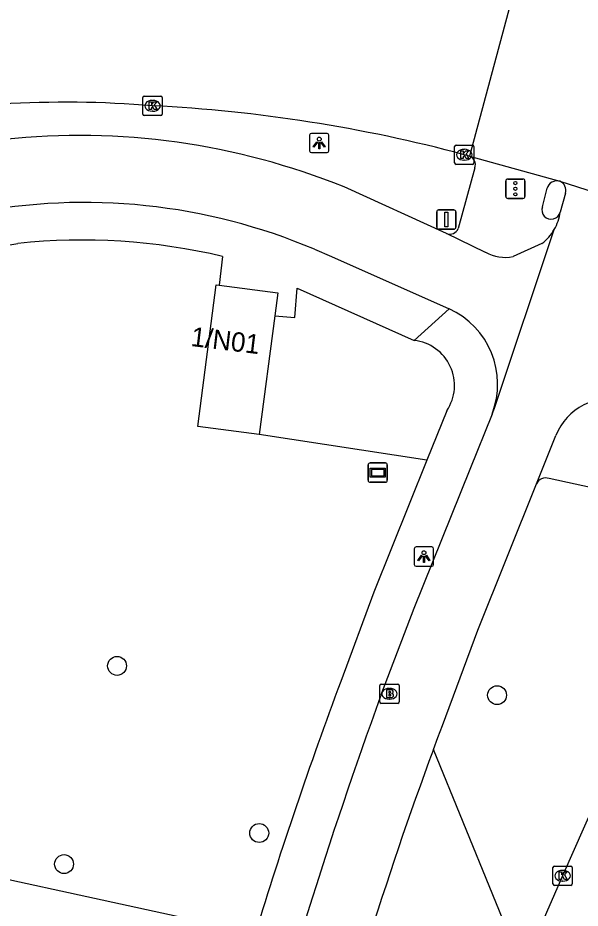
# Model space of a CAD drawing. Extents: x 159822 to 160765, y 380693 to 381634.
# Drawn here: x 160380.98 to 160410.11, y 380857.77 to 380903.88 of the extents above; entities that cross this region are included whole.
import ezdxf

# ---------------------------------------------------------------- set-up
doc = ezdxf.new("R2010")
doc.units = 0
for name, color, linetype in [('IMGEO_Berm_groen', 7, 'Continuous'), ('IMGEO_Boom', 7, 'Continuous'), ('IMGEO_Brandkraan', 7, 'Continuous'), ('IMGEO_Fietspad_gesloten', 7, 'Continuous'), ('IMGEO_Kolk', 7, 'Continuous'), ('IMGEO_Lichtpunt', 7, 'Continuous'), ('IMGEO_Loofbos', 7, 'Continuous'), ('IMGEO_Pand', 7, 'Continuous'), ('IMGEO_Pand_nummerreeks', 7, 'Continuous'), ('IMGEO_Rijbaan_lokaal_gesloten', 7, 'Continuous'), ('IMGEO_Rijbaan_regionaal_gesloten', 7, 'Continuous'), ('IMGEO_Verkeersbordpaal', 7, 'Continuous'), ('IMGEO_Verkeersregelinstallatiepaal', 7, 'Continuous'), ('IMGEO_Verklikker', 7, 'Continuous'), ('IMGEO_Voetpad_halfverhard', 7, 'Continuous'), ('IMGEO_Voetpad_open', 7, 'Continuous')]:
    doc.layers.add(name, color=color, linetype=linetype)

msp = doc.modelspace()

# ---------------------------------------------------------------- linework, layer by layer
at = {"layer": 'IMGEO_Berm_groen'}
msp.add_lwpolyline([(160407.126, 380854.699), (160402.508, 380865.998)], dxfattribs=at)
at = {"layer": 'IMGEO_Boom'}
for centre in [(160386.117, 380870.318), (160405.801, 380868.803), (160393.483, 380861.665), (160383.372, 380860.056)]:
    msp.add_circle(centre, 0.489, dxfattribs=at)
at = {"layer": 'IMGEO_Brandkraan'}
for p, q in [((160399.726, 380868.45), (160399.726, 380869.302)), ((160399.801, 380869.376), (160400.653, 380869.376)), ((160400.214, 380869.156), (160400.239, 380869.156)), ((160400.727, 380869.302), (160400.727, 380868.45)), ((160400.237, 380868.596), (160400.212, 380868.596)), ((160400.653, 380868.376), (160399.801, 380868.376))]:
    msp.add_line(p, q, dxfattribs=at)
for points in [[(160399.726, 380868.45), (160399.726, 380869.302)], [(160399.801, 380869.376), (160400.653, 380869.376)], [(160400.074, 380869.076), (160400.074, 380868.676), (160400.287, 380868.676)], [(160400.305, 380869.076), (160400.074, 380869.076)], [(160400.727, 380869.302), (160400.727, 380868.45)], [(160400.253, 380868.995), (160400.199, 380868.995), (160400.199, 380868.919)], [(160400.199, 380868.919), (160400.252, 380868.919)], [(160400.261, 380868.843), (160400.199, 380868.843), (160400.199, 380868.762)], [(160400.199, 380868.762), (160400.261, 380868.762)], [(160400.653, 380868.376), (160399.801, 380868.376)]]:
    msp.add_lwpolyline(points, dxfattribs=at)
for centre, radius, start, end in [((160399.803, 380869.3), 0.0765, 91.552, 178.448), ((160399.803, 380869.3), 0.0765, 91.552, 178.448), ((160400.309, 380868.931), 0.145, 59.4692, 91.5367), ((160400.334, 380868.978), 0.0922, 285.5137, 58.1501), ((160400.651, 380869.3), 0.0765, 1.552, 88.448), ((160400.651, 380869.3), 0.0765, 1.552, 88.448), ((160400.254, 380868.957), 0.0379, 267.8285, 90.9355), ((160400.262, 380868.802), 0.0404, 269.8759, 90.5077), ((160400.293, 380868.927), 0.251, 268.6676, 293.5347), ((160400.339, 380868.786), 0.105, 301.3115, 78.989), ((160399.803, 380868.452), 0.0765, 181.552, 268.448), ((160399.803, 380868.452), 0.0765, 181.552, 268.448), ((160400.651, 380868.452), 0.0765, 271.552, 358.448), ((160400.651, 380868.452), 0.0765, 271.552, 358.448)]:
    msp.add_arc(centre, radius, start, end, dxfattribs=at)
for centre, major_axis, ratio, start_param, end_param in [((160400.213, 380868.876), (-0.387, 0.002), 0.722429, 4.712389, 7.853982), ((160400.238, 380868.876), (-0.39, 0.002), 0.717154, 1.570796, 4.712389)]:
    msp.add_ellipse(centre, major_axis=major_axis, ratio=ratio, start_param=start_param, end_param=end_param, dxfattribs=at)
at = {"layer": 'IMGEO_Fietspad_gesloten'}
for points in [[(160403.187, 380892.704), (160397.875, 380895.119)], [(160409.349, 380894.796), (160409.074, 380893.819)], [(160405.202, 380891.733), (160403.187, 380892.704)], [(160405.542, 380883.36), (160405.668, 380883.656), (160408.761, 380892.91)], [(160408.126, 380892.188), (160406.629, 380891.512)], [(160396.339, 380891.889), (160397.229, 380891.515), (160403.316, 380888.81)], [(160405.542, 380883.36), (160404.383, 380880.48), (160401.49, 380873.289), (160399.771, 380868.76)], [(160407.844, 380879.739), (160408.848, 380882.256)], [(160402.508, 380865.998), (160402.738, 380866.613), (160402.97, 380867.228), (160404.805, 380872.162), (160407.844, 380879.739)]]:
    msp.add_lwpolyline(points, dxfattribs=at)
for centre, radius, start, end in [((160384.18, 380861.232), 36.55, 67.9946, 96.1409), ((160408.867, 380894.943), 0.504, 343.0257, 69.436), ((160384.419, 380863.808), 30.507, 66.999, 101.028), ((160406.622, 380894.155), 2.475, 329.802, 352.1973), ((160406.62, 380894.153), 2.476, 307.4704, 329.8663), ((160406.217, 380893.572), 2.1, 241.0911, 281.3019), ((160401.546, 380884.908), 4.285, 338.8288, 65.6054), ((160411.698, 380881.102), 3.075, 76.6415, 157.947), ((160654.597, 380776.451), 271.03, 160.08749, 165.07638), ((160585.377, 380798.101), 195.067, 159.63071, 165.997)]:
    msp.add_arc(centre, radius, start, end, dxfattribs=at)
at = {"layer": 'IMGEO_Kolk'}
for p, q in [((160387.454, 380898.896), (160387.454, 380899.748)), ((160387.529, 380899.822), (160388.381, 380899.822)), ((160387.942, 380899.602), (160387.967, 380899.602)), ((160388.455, 380899.748), (160388.455, 380898.896)), ((160387.965, 380899.042), (160387.94, 380899.042)), ((160388.381, 380898.822), (160387.529, 380898.822)), ((160403.601, 380896.361), (160403.601, 380897.213)), ((160403.676, 380897.287), (160404.528, 380897.287)), ((160404.602, 380897.213), (160404.602, 380896.361)), ((160404.089, 380897.067), (160404.114, 380897.067)), ((160404.528, 380896.287), (160403.676, 380896.287)), ((160404.112, 380896.507), (160404.087, 380896.507)), ((160408.695, 380859.026), (160408.695, 380859.878)), ((160408.77, 380859.952), (160409.622, 380859.952)), ((160409.696, 380859.878), (160409.696, 380859.026)), ((160409.183, 380859.732), (160409.208, 380859.732)), ((160409.622, 380858.952), (160408.77, 380858.952)), ((160409.206, 380859.172), (160409.181, 380859.172))]:
    msp.add_line(p, q, dxfattribs=at)
for points in [[(160387.454, 380898.896), (160387.454, 380899.748)], [(160387.529, 380899.822), (160388.381, 380899.822)], [(160387.775, 380899.522), (160387.898, 380899.522), (160387.898, 380899.371), (160388.028, 380899.522), (160388.192, 380899.522), (160388.046, 380899.371), (160388.199, 380899.122), (160388.047, 380899.122), (160387.962, 380899.286), (160387.898, 380899.219), (160387.898, 380899.122), (160387.775, 380899.122), (160387.775, 380899.522)], [(160388.455, 380899.748), (160388.455, 380898.896)], [(160388.381, 380898.822), (160387.529, 380898.822)], [(160403.601, 380896.361), (160403.601, 380897.213)], [(160403.676, 380897.287), (160404.528, 380897.287)], [(160404.602, 380897.213), (160404.602, 380896.361)], [(160403.922, 380896.987), (160404.045, 380896.987), (160404.045, 380896.836), (160404.175, 380896.987), (160404.339, 380896.987), (160404.193, 380896.836), (160404.346, 380896.587), (160404.194, 380896.587), (160404.109, 380896.751), (160404.045, 380896.684), (160404.045, 380896.587), (160403.922, 380896.587), (160403.922, 380896.987)], [(160404.528, 380896.287), (160403.676, 380896.287)], [(160408.695, 380859.026), (160408.695, 380859.878)], [(160408.77, 380859.952), (160409.622, 380859.952)], [(160409.696, 380859.878), (160409.696, 380859.026)], [(160409.016, 380859.652), (160409.139, 380859.652), (160409.139, 380859.501), (160409.269, 380859.652), (160409.433, 380859.652), (160409.287, 380859.501), (160409.44, 380859.252), (160409.288, 380859.252), (160409.203, 380859.416), (160409.139, 380859.349), (160409.139, 380859.252), (160409.016, 380859.252), (160409.016, 380859.652)], [(160409.622, 380858.952), (160408.77, 380858.952)]]:
    msp.add_lwpolyline(points, dxfattribs=at)
for centre, start, end in [((160387.531, 380899.746), 91.552, 178.448), ((160387.531, 380899.746), 91.552, 178.448), ((160388.379, 380899.746), 1.552, 88.448), ((160388.379, 380899.746), 1.552, 88.448), ((160387.531, 380898.898), 181.552, 268.448), ((160387.531, 380898.898), 181.552, 268.448), ((160388.379, 380898.898), 271.552, 358.448), ((160388.379, 380898.898), 271.552, 358.448), ((160403.678, 380897.211), 91.552, 178.448), ((160403.678, 380897.211), 91.552, 178.448), ((160404.526, 380897.211), 1.552, 88.448), ((160404.526, 380897.211), 1.552, 88.448), ((160403.678, 380896.363), 181.552, 268.448), ((160403.678, 380896.363), 181.552, 268.448), ((160404.526, 380896.363), 271.552, 358.448), ((160404.526, 380896.363), 271.552, 358.448), ((160408.772, 380859.876), 91.552, 178.448), ((160408.772, 380859.876), 91.552, 178.448), ((160409.62, 380859.876), 1.552, 88.448), ((160409.62, 380859.876), 1.552, 88.448), ((160408.772, 380859.028), 181.552, 268.448), ((160408.772, 380859.028), 181.552, 268.448), ((160409.62, 380859.028), 271.552, 358.448), ((160409.62, 380859.028), 271.552, 358.448)]:
    msp.add_arc(centre, 0.0765, start, end, dxfattribs=at)
for centre, major_axis, ratio, start_param, end_param in [((160387.941, 380899.322), (-0.387, 0.002), 0.722429, 4.712389, 7.853982), ((160387.966, 380899.322), (-0.39, 0.002), 0.717154, 1.570796, 4.712389), ((160404.088, 380896.787), (-0.387, 0.002), 0.722429, 4.712389, 7.853982), ((160404.113, 380896.787), (-0.39, 0.002), 0.717154, 1.570796, 4.712389), ((160409.182, 380859.452), (-0.387, 0.002), 0.722429, 4.712389, 7.853982), ((160409.207, 380859.452), (-0.39, 0.002), 0.717154, 1.570796, 4.712389)]:
    msp.add_ellipse(centre, major_axis=major_axis, ratio=ratio, start_param=start_param, end_param=end_param, dxfattribs=at)
at = {"layer": 'IMGEO_Lichtpunt'}
for p, q in [((160396.092, 380897.799), (160396.092, 380896.992)), ((160396.092, 380897.799), (160396.092, 380896.992)), ((160396.994, 380897.894), (160396.186, 380897.894)), ((160396.994, 380897.894), (160396.186, 380897.894)), ((160397.088, 380896.992), (160397.088, 380897.799)), ((160397.088, 380896.992), (160397.088, 380897.799)), ((160396.186, 380896.898), (160396.994, 380896.898)), ((160396.186, 380896.898), (160396.994, 380896.898)), ((160402.417, 380876.477), (160401.609, 380876.477)), ((160402.417, 380876.477), (160401.609, 380876.477)), ((160401.515, 380876.382), (160401.515, 380875.575)), ((160401.515, 380876.382), (160401.515, 380875.575)), ((160402.511, 380875.575), (160402.511, 380876.382)), ((160402.511, 380875.575), (160402.511, 380876.382)), ((160401.609, 380875.481), (160402.417, 380875.481)), ((160401.609, 380875.481), (160402.417, 380875.481))]:
    msp.add_line(p, q, dxfattribs=at)
for points in [[(160396.466, 380897.463), (160396.505, 380897.435), (160396.317, 380897.173), (160396.279, 380897.2), (160396.466, 380897.463)], [(160396.568, 380897.415), (160396.615, 380897.415), (160396.615, 380897.093), (160396.568, 380897.093), (160396.568, 380897.415)], [(160396.678, 380897.435), (160396.716, 380897.462), (160396.903, 380897.2), (160396.864, 380897.172), (160396.678, 380897.435)], [(160401.889, 380876.046), (160401.928, 380876.018), (160401.74, 380875.756), (160401.702, 380875.783), (160401.889, 380876.046)], [(160401.991, 380875.998), (160402.038, 380875.998), (160402.038, 380875.676), (160401.991, 380875.676), (160401.991, 380875.998)], [(160402.101, 380876.018), (160402.139, 380876.045), (160402.326, 380875.783), (160402.287, 380875.755), (160402.101, 380876.018)]]:
    msp.add_lwpolyline(points, dxfattribs=at)
for centre in [(160396.591, 380897.597), (160402.014, 380876.18)]:
    msp.add_circle(centre, 0.0994, dxfattribs=at)
for centre, start, end in [((160396.186, 380897.799), 90, 180), ((160396.186, 380897.799), 90, 180), ((160396.994, 380897.799), 0, 90), ((160396.994, 380897.799), 0, 90), ((160396.186, 380896.992), 180, 270), ((160396.186, 380896.992), 180, 270), ((160396.994, 380896.992), 270, 0), ((160396.994, 380896.992), 270, 360), ((160401.609, 380876.382), 90, 180), ((160401.609, 380876.382), 90, 180), ((160402.417, 380876.382), 0, 90), ((160402.417, 380876.382), 0, 90), ((160401.609, 380875.575), 180, 270), ((160401.609, 380875.575), 180, 270), ((160402.417, 380875.575), 270, 0), ((160402.417, 380875.575), 270, 360)]:
    msp.add_arc(centre, 0.0946, start, end, dxfattribs=at)
at = {"layer": 'IMGEO_Loofbos'}
msp.add_lwpolyline([(160402.165, 380880.963), (160393.486, 380882.303)], dxfattribs=at)
at = {"layer": 'IMGEO_Pand'}
for points in [[(160393.486, 380882.303), (160390.302, 380882.716), (160391.254, 380890.053), (160391.405, 380890.033)], [(160391.405, 380890.033), (160394.438, 380889.64), (160394.282, 380888.441)], [(160394.282, 380888.441), (160393.486, 380882.303)]]:
    msp.add_lwpolyline(points, dxfattribs=at)
at = {"layer": 'IMGEO_Rijbaan_lokaal_gesloten'}
for points in [[(160407.663, 380908.96), (160406.914, 380906.173), (160404.371, 380896.714)], [(160404.371, 380896.714), (160404.102, 380896.789)], [(160404.371, 380896.714), (160409.044, 380895.415)], [(160409.044, 380895.415), (160410.874, 380894.824)]]:
    msp.add_lwpolyline(points, dxfattribs=at)
for centre, radius, start, end in [((160383.442, 380843.214), 56.292, 85.401, 93.3683), ((160384.011, 380821.514), 77.91, 75.05638, 87.09788)]:
    msp.add_arc(centre, radius, start, end, dxfattribs=at)
at = {"layer": 'IMGEO_Rijbaan_regionaal_gesloten'}
msp.add_lwpolyline([(160413.745, 380869.736), (160409.197, 380859.452), (160407.126, 380854.699)], dxfattribs=at)
at = {"layer": 'IMGEO_Verkeersbordpaal'}
for p, q in [((160402.775, 380893.932), (160403.565, 380893.932)), ((160403.565, 380893.932), (160402.775, 380893.932)), ((160402.675, 380893.032), (160402.675, 380893.832)), ((160402.675, 380893.832), (160402.675, 380893.032)), ((160403.665, 380893.832), (160403.665, 380893.032)), ((160403.665, 380893.032), (160403.665, 380893.832)), ((160403.565, 380892.932), (160402.775, 380892.932)), ((160402.775, 380892.932), (160403.565, 380892.932))]:
    msp.add_line(p, q, dxfattribs=at)
msp.add_lwpolyline([(160403.095, 380893.807), (160403.245, 380893.807), (160403.245, 380893.057), (160403.095, 380893.057), (160403.095, 380893.807)], dxfattribs=at)
for centre, start, end in [((160402.775, 380893.832), 90, 180), ((160402.775, 380893.832), 90, 180), ((160403.565, 380893.832), 0, 90), ((160403.565, 380893.832), 360, 90), ((160402.775, 380893.032), 180, 270), ((160402.775, 380893.032), 180, 270), ((160403.565, 380893.032), 270, 0), ((160403.565, 380893.032), 270, 0)]:
    msp.add_arc(centre, 0.1, start, end, dxfattribs=at)
at = {"layer": 'IMGEO_Verkeersregelinstallatiepaal'}
for p, q in [((160406.253, 380894.626), (160406.253, 380895.426)), ((160406.253, 380895.426), (160406.253, 380894.626)), ((160406.353, 380895.526), (160407.143, 380895.526)), ((160407.143, 380895.526), (160406.353, 380895.526)), ((160407.243, 380895.426), (160407.243, 380894.626)), ((160407.243, 380894.626), (160407.243, 380895.426)), ((160407.143, 380894.526), (160406.353, 380894.526)), ((160406.353, 380894.526), (160407.143, 380894.526))]:
    msp.add_line(p, q, dxfattribs=at)
for centre in [(160406.748, 380895.316), (160406.748, 380895.026), (160406.748, 380894.736)]:
    msp.add_circle(centre, 0.085, dxfattribs=at)
for centre, start, end in [((160406.353, 380895.426), 90, 180), ((160406.353, 380895.426), 90, 180), ((160407.143, 380895.426), 0, 90), ((160407.143, 380895.426), 360, 90), ((160406.353, 380894.626), 180, 270), ((160406.353, 380894.626), 180, 270), ((160407.143, 380894.626), 270, 0), ((160407.143, 380894.626), 270, 0)]:
    msp.add_arc(centre, 0.1, start, end, dxfattribs=at)
at = {"layer": 'IMGEO_Verklikker'}
for p, q in [((160399.124, 380879.928), (160399.124, 380880.728)), ((160399.124, 380880.728), (160399.124, 380879.928)), ((160399.224, 380880.828), (160400.014, 380880.828)), ((160400.014, 380880.828), (160399.224, 380880.828)), ((160400.114, 380880.728), (160400.114, 380879.928)), ((160400.114, 380879.928), (160400.114, 380880.728)), ((160400.014, 380879.828), (160399.224, 380879.828)), ((160399.224, 380879.828), (160400.014, 380879.828))]:
    msp.add_line(p, q, dxfattribs=at)
for points in [[(160399.225, 380880.56), (160400.013, 380880.56), (160400.013, 380880.096), (160399.225, 380880.096), (160399.225, 380880.56)], [(160399.29, 380880.495), (160399.29, 380880.161), (160399.948, 380880.161), (160399.948, 380880.495), (160399.29, 380880.495)]]:
    msp.add_lwpolyline(points, dxfattribs=at)
for centre, start, end in [((160399.224, 380880.728), 90, 180), ((160399.224, 380880.728), 90, 180), ((160400.014, 380880.728), 0, 90), ((160400.014, 380880.728), 360, 90), ((160399.224, 380879.928), 180, 270), ((160399.224, 380879.928), 180, 270), ((160400.014, 380879.928), 270, 0), ((160400.014, 380879.928), 270, 0)]:
    msp.add_arc(centre, 0.1, start, end, dxfattribs=at)
at = {"layer": 'IMGEO_Voetpad_halfverhard'}
msp.add_lwpolyline([(160393.271, 380856.456), (160371.381, 380861.23), (160368.909, 380861.646), (160366.707, 380861.94), (160365.797, 380861.977)], dxfattribs=at)
at = {"layer": 'IMGEO_Voetpad_open'}
for points in [[(160404.647, 380896.113), (160403.784, 380892.971)], [(160408.152, 380894.096), (160408.388, 380895.049)], [(160319.722, 380878.316), (160343.498, 380883.777), (160378.42, 380891.755), (160380.977, 380892.193)], [(160391.586, 380891.518), (160391.405, 380890.033)], [(160394.282, 380888.441), (160395.322, 380888.352), (160395.452, 380889.874), (160401.504, 380887.17)], [(160401.504, 380887.17), (160403.316, 380888.81)], [(160403.198, 380883.53), (160402.165, 380880.963)], [(160402.165, 380880.963), (160399.416, 380874.134), (160397.702, 380869.512)], [(160416.184, 380878.342), (160408.492, 380880.018)]]:
    msp.add_lwpolyline(points, dxfattribs=at)
for centre, radius, start, end in [((160404.21, 380896.276), 0.466, 339.4824, 69.85), ((160408.906, 380894.891), 0.542, 75.2695, 163.0471), ((160408.605, 380893.931), 0.482, 159.9523, 346.6036), ((160403.356, 380893.127), 0.455, 248.172, 340.0198), ((160384.318, 380860.989), 31.382, 76.6082, 96.1107), ((160401.248, 380884.837), 2.348, 326.1816, 83.7315), ((160408.311, 380879.546), 0.506, 69.0715, 157.5177), ((160616.995, 380787.808), 234.019, 159.56554, 162.94166)]:
    msp.add_arc(centre, radius, start, end, dxfattribs=at)

# ---------------------------------------------------------------- texts
at = {"layer": 'IMGEO_Pand_nummerreeks'}
msp.add_text('1/N01', height=1, rotation=353.13, dxfattribs=at).set_placement((160389.906, 380886.887))

doc.saveas('drawing.dxf')
